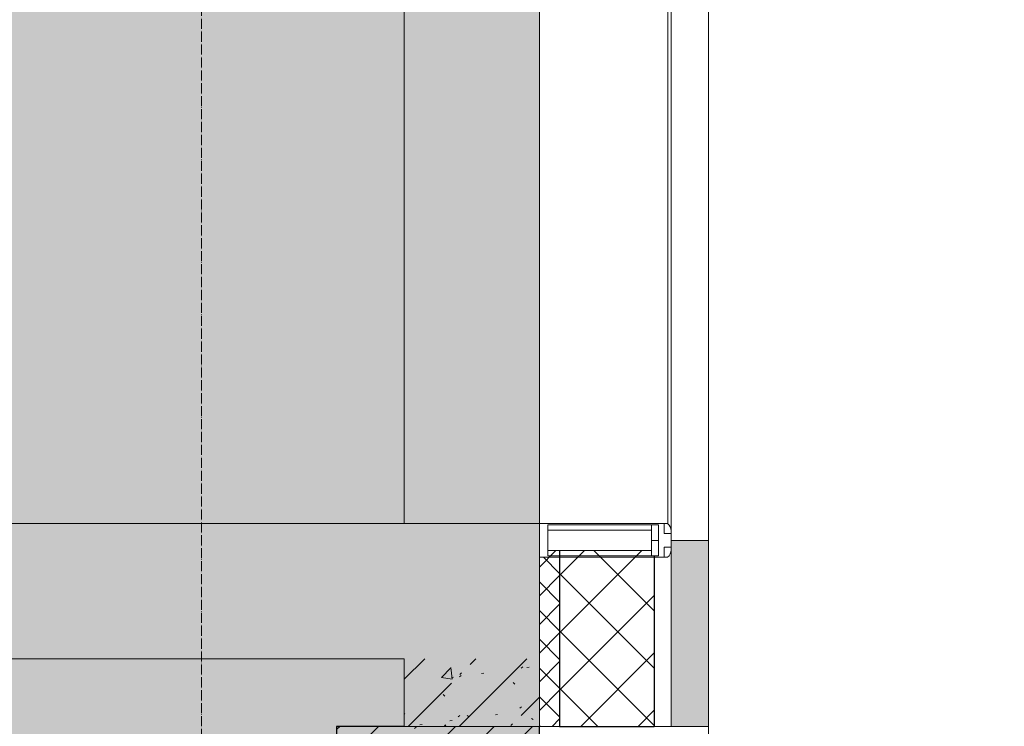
# Model space of a CAD drawing. Header units: millimetres. Extents: x -542966 to 178656, y -69521 to 267189.
# Tile 309 of 388: x -155572 to -154115, y 244236 to 245281. Entities that reach past the tile are written whole.
import ezdxf
from ezdxf import colors
from ezdxf.entities.mleader import LeaderData, LeaderLine
from ezdxf.math import Vec2, Vec3

# ---------------------------------------------------------------- set-up
doc = ezdxf.new("R2010")
doc.units = ezdxf.units.MM
doc.linetypes.add('-D1d1-15x02', pattern=[19, 15, -2, 0, -2])
doc.linetypes.add('DASHDOT', pattern=[25.4, 12.7, -6.35, 0, -6.35])
for name, color, linetype, lineweight in [('_0', 7, 'Continuous', 13), ('A-DETL-GENF', 7, 'Continuous', 5), ('A-GLAZ-CURT', 8, 'Continuous', 5), ('A-GLAZ-CWMG', 8, 'Continuous', 5), ('A-WALL', 7, 'Continuous', 5), ('A-WALL-FNSH', 8, 'Continuous', 5), ('dim_razv', 93, 'DASHDOT', 9), ('I-WALL', 7, 'Continuous', 5), ('S-COLS', 7, 'Continuous', 5), ('S-GRID', 7, 'Continuous', 5)]:
    doc.layers.add(name, color=color, linetype=linetype, lineweight=lineweight)
doc.layers.add('pol', color=7, linetype='Continuous', lineweight=15, true_color=0x738991)
doc.styles.add('In tre', font='isocpeur.ttf', dxfattribs={"width": 0.8, "oblique": 10})
pattern_1 = [(45, (-192252.93, 225386.45), (-75.43415, 75.43415), [106.68, -17.78, 3.556, -17.78]), (45, (-192252.93, 225461.84), (-75.43415, 75.43415), []), (50, (-192252.93, 225386.45), (127.52922, -11.15758), [13.335, -146.685]), (355, (-192252.93, 225386.45), (-24.66966, 133.74002), [10.668, -117.348]), (100.451, (-192242.31, 225385.52), (102.85973, 122.58178), [11.333, -124.663]), (46.184, (-192252.93, 225422.01), (189.75516, -29.43036), [20.002, -220.027]), (96.636, (-192237.12, 225419.56), (166.1822, 173.1996), [17, -186.995]), (351.184, (-192252.93, 225422.01), (166.1839, 173.1976), [16.002, -176.022]), (21, (-192235.15, 225413.12), (106.13027, -71.58603), [13.335, -146.685]), (326, (-192235.15, 225413.12), (43.26188, 128.93175), [10.668, -117.348]), (71.451, (-192226.31, 225407.15), (149.39198, 57.34505), [11.333, -124.663]), (37.5, (-192252.935, 225386.45), (2.16223, 59.188357), [3.353, -112.573, 3.353, -115.773, -117.792]), (37.5, (-192252.935, 225386.45), (2.16223, 59.188357), [-235.052, 3.353, -114.44]), (7.5, (-192252.935, 225386.45), (46.77386, 70.12615), [3.353, -64.567, 3.353, -109.906, -44.894]), (7.5, (-192252.935, 225386.45), (46.77386, 70.12615), [-181.178, 3.353, -41.542]), (327.5, (-192292.584, 225386.45), (94.91367, -4.010093), [3.353, -41.097, 3.353, -135.331, -184.023]), (327.5, (-192292.584, 225386.45), (94.91367, -4.010093), [-183.134, 3.353, -180.67]), (317.5, (-192310.36, 225386.45), (103.69057, 17.79882), [3.353, -54.432, 3.353, -88.748, -130.683]), (317.5, (-192310.36, 225386.45), (103.69057, 17.79882), [-149.885, 3.353, -127.33])]

# ---------------------------------------------------------------- blocks, each defined once
blk = doc.blocks.new('Rectangular Mullion - R_StandardFrame_50Wx250H-4753764-50_AS_M_L19')
at = {"layer": 'A-GLAZ-CWMG', "lineweight": 9}
for p, q in [((-25, -250), (-25, 0)), ((-25, 0), (25, 0)), ((25, 0), (25, -250)), ((25, -250), (-25, -250))]:
    blk.add_line(p, q, dxfattribs=at)
blk = doc.blocks.new('System Panel - A_PAN_Glass-4753765-50_AS_M_L19')
at = {"layer": 'A-GLAZ-CURT'}
for p, q in [((-647.5, 55), (-647.5, 0)), ((647.5, 55), (-633.5, 55)), ((647.5, 0), (647.5, 55)), ((-647.5, 0), (647.5, 0))]:
    blk.add_line(p, q, dxfattribs=at)
blk = doc.blocks.new('Rectangular Mullion - 50Wx250H-3038606-50_AS_M_L19')
at = {"layer": 'A-DETL-GENF'}
for p, q in [((0, 250), (-25, 250)), ((-25, 250), (-25, 237.3)), ((-25, 65.2), (-25, 250)), ((-25, 250), (0, 250)), ((25, 250), (0, 250)), ((25, 250), (0, 250)), ((25, 237.3), (25, 250)), ((25, 65.2), (25, 250)), ((-23, 237.3), (0, 237.3)), ((-23, 237.3), (0, 237.3)), ((-23, 237.3), (-23, 73.6)), ((0, 237.3), (-14.9, 237.3)), ((-14.9, 237.3), (-14.9, 84)), ((-14.9, 84), (-14.9, 237.3)), ((14.9, 237.3), (0, 237.3)), ((0, 237.3), (23, 237.3)), ((23, 237.3), (0, 237.3)), ((14.9, 84), (14.9, 237.3)), ((14.9, 84), (14.9, 237.3)), ((23, 237.3), (23, 73.6)), ((-25, 73.6), (-25, 65.2)), ((0, 84), (-23, 84)), ((-23, 84), (-23, 73.6)), ((0, 84), (-23, 84)), ((-23, 73.6), (0, 73.6)), ((0, 73.6), (-23, 73.6)), ((-0.5, 73.6), (-23, 73.6)), ((-14.9, 84), (0, 84)), ((0, 84), (14.9, 84)), ((23, 84), (0, 84)), ((0, 84), (0, 73.6)), ((0, 84), (23, 84)), ((0, 73.6), (0, 84)), ((0, 73.6), (23, 73.6)), ((23, 73.6), (0, 73.6)), ((0.5, 73.6), (23, 73.6)), ((23, 73.6), (23, 84)), ((25, 65.2), (25, 73.6)), ((-25, 65.2), (-25, 60.2)), ((-10, 65.2), (-25, 65.2)), ((-25, 65.2), (-25, 60.2)), ((-25, 65.2), (-10, 65.2)), ((-10, 65.2), (-25, 65.2)), ((-10, 55), (-10, 65.2)), ((-10, 65.2), (-10, 55)), ((-10, 55), (-10, 65.2)), ((10, 65.2), (10, 55)), ((25, 65.2), (10, 65.2)), ((10, 55), (10, 65.2)), ((10, 65.2), (25, 65.2)), ((10, 65.2), (25, 65.2)), ((10, 55), (10, 65.2)), ((25, 65.2), (25, 60.2)), ((25, 60.2), (25, 65.2)), ((-10, 55), (-14, 55)), ((-14, 55), (-10, 55)), ((-10, 55), (0, 55)), ((0, 55), (-10, 55)), ((0, 55), (10, 55)), ((0, 55), (10, 55)), ((10, 55), (14, 55)), ((10, 55), (14, 55))]:
    blk.add_line(p, q, dxfattribs=at)
for centre, start, end in [((-14, 69.1), 218.9723, 270), ((-14, 69.1), 218.9723, 270), ((-14, 69.1), 218.9723, 270), ((14, 69.1), 270, 321.0277), ((14, 69.1), 270, 321.0277), ((14, 69.1), 270, 321.0277)]:
    blk.add_arc(centre, 14.1, start, end, dxfattribs=at)
blk = doc.blocks.new('Rectangular Mullion - R_InvisibleFrame_50Wx250H-4753766-50_AS_M_L19')
at = {"layer": 'A-GLAZ-CWMG', "lineweight": 9}
for p, q in [((-25, -237.3), (-25, -73.6)), ((25, -73.6), (25, -237.3))]:
    blk.add_line(p, q, dxfattribs=at)
blk = doc.blocks.new('Rectangular Mullion - R_InvisibleFrame_50Wx250H-3513990-50_AS_M_L19')
at = {"layer": 'A-GLAZ-CWMG'}
for p, q in [((37450, 19150), (37450, 20420)), ((37640, 19150), (37640, 20420))]:
    blk.add_line(p, q, dxfattribs=at)
blk = doc.blocks.new('RST_AR_KMN_R22_B3_FCD_rvt-1-50_AS_M_L19')
at = {"layer": 'A-WALL', "true_color": 0xeff9fa}
blk.add_hatch(color=7, dxfattribs=at).paths.add_polyline_path([(37645, 18850), (37700, 18850), (37700, 19125), (37645, 19125), (37645, 19100)])
at = {"layer": 'A-WALL'}
h = blk.add_hatch(dxfattribs=at)
h.set_pattern_fill('FP_6', color=256, style=0, pattern_type=2)
h.set_pattern_definition([(45, (0, 0), (-21.213203, 21.213203), []), (135, (0, 0), (-21.213203, -21.213203), [])])
h.paths.add_polyline_path([(37480, 18850), (37480, 19110.1), (37462.7, 19110.1), (37462.7, 19100), (37450, 19100), (37450, 18850), (37473.4, 18850)])
h = blk.add_hatch(dxfattribs=at)
h.set_pattern_fill('FP_7', color=256, style=0, pattern_type=2)
h.set_pattern_definition([(45, (0, 0), (-42.42641, 42.42641), []), (135, (0, 0), (-42.42641, -42.42641), [])])
h.paths.add_polyline_path([(37616.1, 18850), (37620, 18850), (37620, 19102), (37616.1, 19102), (37616.1, 19110.1), (37480, 19110.1), (37480, 18850)])
for p, q in [((37450, 19100), (37450, 18850)), ((37645, 19111), (37645, 18850)), ((37450, 18850), (37480, 18850)), ((37620, 18850), (37645, 18850))]:
    blk.add_line(p, q, dxfattribs=at)
at = {"layer": 'A-WALL', "lineweight": 25}
for p, q in [((37480, 19110.1), (37480, 18850)), ((37620, 19102), (37620, 18850)), ((37480, 18850), (37620, 18850))]:
    blk.add_line(p, q, dxfattribs=at)
at = {"layer": 'A-WALL-FNSH'}
for p, q in [((37700, 19125), (37645, 19125)), ((37700, 18850), (37700, 19125)), ((37645, 18850), (37700, 18850))]:
    blk.add_line(p, q, dxfattribs=at)
at = {"layer": 'A-GLAZ-CURT', "lineweight": 5, "rotation": 89.99999999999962}
blk.add_blockref('System Panel - A_PAN_Glass-4753765-50_AS_M_L19', (37700, 19772.5), dxfattribs=at)
at = {"layer": 'A-GLAZ-CWMG', "lineweight": 5}
blk.add_blockref('Rectangular Mullion - R_InvisibleFrame_50Wx250H-3513990-50_AS_M_L19', (0, 0), dxfattribs=at)
at = {"layer": 'A-GLAZ-CWMG', "lineweight": 5, "rotation": 89.99999999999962}
blk.add_blockref('Rectangular Mullion - 50Wx250H-3038606-50_AS_M_L19', (37700, 19125), dxfattribs=at)
at = {"layer": 'A-GLAZ-CWMG', "lineweight": 5, "extrusion": (0, 0, -1), "rotation": 90.00000000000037}
for name, p in [('Rectangular Mullion - R_InvisibleFrame_50Wx250H-4753766-50_AS_M_L19', (-37700, 19125)), ('Rectangular Mullion - R_StandardFrame_50Wx250H-4753764-50_AS_M_L19', (-37700, 18825))]:
    blk.add_blockref(name, p, dxfattribs=at)

msp = doc.modelspace()

# ---------------------------------------------------------------- hatches: boundary and pattern name
at = {"layer": '_0', "transparency": 33554534}
h = msp.add_hatch(color=252, dxfattribs=at)
h.dxf.hatch_style = 1
h.paths.add_polyline_path([(-154802.1, 224885.6), (-192753.7, 224885.6), (-192753.7, 254837.2), (-154802.1, 254837.2)])
h.paths.add_polyline_path([(-186502.9, 232136.4), (-186502.9, 235386.4), (-183902.9, 235386.4), (-183902.9, 239436.4), (-179002.9, 239436.4), (-179002.9, 237936.4), (-177402.9, 237936.4), (-177402.9, 244336.4), (-185852.9, 244336.4), (-185852.9, 246136.4), (-186852.9, 246136.4), (-186852.9, 248136.4), (-182952.9, 248136.4), (-182952.9, 246386.4), (-163952.9, 246386.4), (-163952.9, 248136.4), (-160672.9, 248136.4), (-160672.9, 246136.4), (-161752.9, 246136.4), (-161752.9, 244336.4), (-169802.9, 244336.4), (-169802.9, 235386.4), (-161802.9, 235386.4), (-161802.9, 234986.4), (-161302.9, 234986.4), (-161302.9, 232136.4), (-163402.9, 232136.4), (-163402.9, 233336.4), (-183902.9, 233336.4), (-183902.9, 232136.4)], flags=16)
at = {"layer": 'I-WALL'}
h = msp.add_hatch(dxfattribs=at)
h.set_pattern_fill('FP_43', color=256, style=0, pattern_type=2)
h.set_pattern_definition(pattern_1)
h.paths.add_polyline_path([(-154802.9, 244336.4), (-154802.9, 244536.4), (-161752.9, 244536.4), (-161752.9, 244336.4), (-155002.9, 244336.4)])
h = msp.add_hatch(dxfattribs=at)
h.set_pattern_fill('FP_43', color=256, style=0, pattern_type=2)
h.set_pattern_definition(pattern_1)
h.paths.add_polyline_path([(-154802.9, 244236.4), (-154802.9, 244336.4), (-155002.9, 244336.4), (-155002.9, 244236.4)])
at = {"layer": 'S-COLS'}
h = msp.add_hatch(dxfattribs=at)
h.set_pattern_fill('FP_1', color=256, style=0, pattern_type=2)
h.set_pattern_definition([(45, (-192252.935, 225386.45), (-57.02463, 57.02463), []), (45, (-192195.91, 225386.45), (-57.02463, 57.02463), [100.806, -20.161, 3.353, -16.808])])
h.paths.add_polyline_path([(-155102.9, 243136.4), (-154802.9, 243136.4), (-154802.9, 244236.4), (-155102.9, 244236.4), (-155102.9, 243270.6)])

# ---------------------------------------------------------------- linework, layer by layer
at = {"layer": 'A-WALL', "lineweight": 9}
for p, q in [((-154802.9, 244536.4), (-157952.9, 244536.4)), ((-154802.9, 244236.4), (-154802.9, 244486.4)), ((-161952.9, 244336.4), (-155002.9, 244336.4)), ((-155002.9, 244336.4), (-155002.9, 244236.4))]:
    msp.add_line(p, q, dxfattribs=at)
at = {"layer": 'A-WALL'}
msp.add_line((-155002.9, 244236.4), (-154802.9, 244236.4), dxfattribs=at)
at = {"layer": 'I-WALL'}
msp.add_line((-155002.9, 244536.4), (-155002.9, 246186.4), dxfattribs=at)
at = {"layer": 'S-COLS', "lineweight": 25}
for p, q in [((-155102.9, 244236.4), (-155102.9, 243136.4)), ((-155002.9, 244236.4), (-155102.9, 244236.4)), ((-154802.9, 243136.4), (-154802.9, 244236.4))]:
    msp.add_line(p, q, dxfattribs=at)
at = {"layer": 'S-COLS'}
msp.add_line((-154802.9, 244236.4), (-155002.9, 244236.4), dxfattribs=at)
at = {"layer": 'S-GRID', "linetype": '-D1d1-15x02'}
msp.add_line((-155302.9, 222691.8), (-155302.9, 256139.7), dxfattribs=at)

# ---------------------------------------------------------------- block references
at = {"lineweight": 5}
msp.add_blockref('RST_AR_KMN_R22_B3_FCD_rvt-1-50_AS_M_L19', (-192252.9, 225386.4), dxfattribs=at)

# ---------------------------------------------------------------- next in the draw order: leaders
at = {"layer": 'pol', "color": 1, "linetype": 'ByBlock', "true_color": 0xff0000}
ml = msp.add_multileader_mtext('Standard', dxfattribs=at)
ml.set_content('Лоток щелевой\\Pводоотводный в полу, модульный. Лщ-2', color=(255, 0, 0), style='In tre')
ml.set_leader_properties()
ml.build(insert=Vec2(0, 0))
ml.multileader.update_dxf_attribs({"text_left_attachment_type": 6, "text_right_attachment_type": 6, "dogleg_length": 1, "arrow_head_size": 0, "scale": 50})
ctx = ml.context
ctx.base_point, ctx.scale, ctx.char_height, ctx.arrow_head_size, ctx.landing_gap_size, ctx.plane_origin = Vec3(-172818.7, 247821.7), 50, 200, 0, 4.5, Vec3(-163959.7, 253391.7)
ctx.left_attachment, ctx.right_attachment = 6, 6
notes = []
notes.append((ctx, [(1, (1, 1, 0), (-172868.7, 247821.7), (1, 0), 50, [(1, [(-173761.4, 244671.4)], 0, [])])]))
ctx.mtext.insert, ctx.mtext.width, ctx.mtext.defined_height, ctx.mtext.flow_direction = Vec3(-172814.2, 248081.7), 2329.345, 696.6, 5
ctx.mtext.has_bg_fill, ctx.mtext.bg_color, ctx.mtext.bg_scale_factor, ctx.mtext.bg_transparency, ctx.mtext.use_window_bg_color = 1, -1027028792, 1.5, 0, 1
for ctx, leaders in notes:
    for number, flags, end, landing, length, lines in leaders:
        leader = LeaderData()
        leader.index, (leader.has_last_leader_line, leader.has_dogleg_vector, leader.attachment_direction) = number, flags
        leader.last_leader_point, leader.dogleg_vector, leader.dogleg_length = Vec3(end), Vec3(landing), length
        for number, points, colour, breaks in lines:
            line = LeaderLine()
            line.index, line.vertices, line.color, line.breaks = number, Vec3.list(points), colors.encode_raw_color(colour), breaks
            leader.lines.append(line)
        ctx.leaders.append(leader)

# ---------------------------------------------------------------- next in the draw order: leaders
at = {"layer": 'dim_razv', "color": 0, "linetype": 'ByBlock'}
ml = msp.add_multileader_mtext('Standard', dxfattribs=at)
ml.set_content('Зеркало на стене, выполнить в один уровень с отделкой стен', style='In tre')
ml.set_leader_properties()
ml.build(insert=Vec2(0, 0))
ml.multileader.update_dxf_attribs({"text_left_attachment_type": 6, "text_right_attachment_type": 6, "dogleg_length": 1, "arrow_head_size": 0, "scale": 50})
ctx = ml.context
ctx.base_point, ctx.scale, ctx.char_height, ctx.arrow_head_size, ctx.landing_gap_size, ctx.plane_origin = Vec3(-175055.1, 247681.9), 50, 200, 0, 4.5, Vec3(-168243.2, 252521.8)
ctx.left_attachment, ctx.right_attachment = 6, 6
notes = []
notes.append((ctx, [(0, (1, 1, 0), (-172112.8, 247681.9), (-1, 0), 50, [(1, [(-170663.5, 244638.7)], 0, [])])]))
ctx.mtext.insert, ctx.mtext.width, ctx.mtext.defined_height, ctx.mtext.flow_direction = Vec3(-175050.6, 247921.9), 3092.716, 696.6, 5
ctx.mtext.has_bg_fill, ctx.mtext.bg_color, ctx.mtext.bg_scale_factor, ctx.mtext.bg_transparency, ctx.mtext.use_window_bg_color = 1, -1027028792, 1.5, 0, 1
for ctx, leaders in notes:
    for number, flags, end, landing, length, lines in leaders:
        leader = LeaderData()
        leader.index, (leader.has_last_leader_line, leader.has_dogleg_vector, leader.attachment_direction) = number, flags
        leader.last_leader_point, leader.dogleg_vector, leader.dogleg_length = Vec3(end), Vec3(landing), length
        for number, points, colour, breaks in lines:
            line = LeaderLine()
            line.index, line.vertices, line.color, line.breaks = number, Vec3.list(points), colors.encode_raw_color(colour), breaks
            leader.lines.append(line)
        ctx.leaders.append(leader)

doc.saveas('drawing.dxf')
